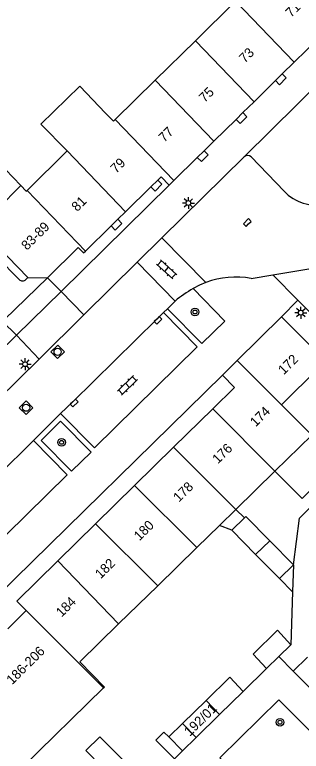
# Model space of a CAD drawing. Extents: x 128000 to 131008, y 398996 to 402500.
# Drawn here: x 129649.3 to 129679.1, y 399173.1 to 399249.9 of the extents above; entities that cross this region are included whole.
import ezdxf

# ---------------------------------------------------------------- set-up
doc = ezdxf.new("R2010")
doc.units = 0
for name, color, linetype in [('gg-afsc-erfafscheiding', 7, 'Continuous'), ('gg-anno-huisnummerreeks BGT', 7, 'Continuous'), ('gg-bbg-bijgebouw', 7, 'Continuous'), ('gg-bbg-gedigitaliseerde bebouwing', 7, 'Continuous'), ('gg-bbg-gedigitaliseerde bijgebouw', 7, 'Continuous'), ('gg-bbg-hoofdgebouw', 7, 'Continuous'), ('gg-bbg-luifel en loopbrug', 7, 'Continuous'), ('gg-bbg-onder overbouw', 7, 'Continuous'), ('gg-bbg-pand overbouw', 7, 'Continuous'), ('gg-bbg-tussenscheiding', 7, 'Continuous'), ('gg-knt-verharding', 7, 'Continuous'), ('gg-knt-verharding nz', 7, 'Continuous'), ('gt-grn-vlakafsluiter', 7, 'Continuous'), ('gt-grn-weggrens', 7, 'Continuous'), ('gt-symb-boom', 7, 'Continuous'), ('gt-symb-klinker verharding', 7, 'Continuous'), ('gt-symb-kolk', 7, 'Continuous'), ('gt-symb-lichtmast', 7, 'Continuous'), ('gt-symb-rioolschacht', 7, 'Continuous')]:
    doc.layers.add(name, color=color, linetype=linetype)

# ---------------------------------------------------------------- blocks, each defined once
blk = doc.blocks.new('gt0-LMAST')
at = {"layer": 'gt-symb-lichtmast'}
for p, q in [((-0.182, 0.173), (-0.447, 0.438)), ((-0.005, 0.246), (-0.005, 0.621)), ((0.172, 0.173), (0.437, 0.438)), ((-0.255, -0.004), (-0.63, -0.004)), ((-0.182, -0.181), (-0.447, -0.446)), ((-0.005, -0.254), (-0.005, -0.629)), ((0.437, -0.446), (0.172, -0.181)), ((0.245, -0.004), (0.62, -0.004))]:
    blk.add_line(p, q, dxfattribs=at)
blk.add_circle((-0.005, -0.004), 0.25, dxfattribs=at)
blk = doc.blocks.new('gt0-KOLK')
at = {"layer": 'gt-symb-kolk'}
blk.add_lwpolyline([(0, 0), (0.375, 0), (0.375, 0.4), (-0.375, 0.4), (-0.375, 0), (0, 0)], dxfattribs=at)
blk = doc.blocks.new('gt0-KL1')
at = {"layer": 'gt-symb-klinker verharding'}
for p, q in [((-1.15, 0.3), (1.15, 0.3)), ((-1, -0.3), (-1, 0.3)), ((-0.5, 0.3), (-0.5, 0.45)), ((0, -0.3), (0, 0.3)), ((0.5, 0.3), (0.5, 0.45)), ((1, -0.3), (1, 0.3)), ((-1.15, -0.3), (1.15, -0.3)), ((-0.5, -0.45), (-0.5, -0.3)), ((0.5, -0.45), (0.5, -0.3))]:
    blk.add_line(p, q, dxfattribs=at)
blk = doc.blocks.new('gt0-BOOM')
at = {"layer": 'gt-symb-boom'}
for radius in [0.4, 0.2]:
    blk.add_circle((0, 0), radius, dxfattribs=at)
blk = doc.blocks.new('gt0-RS')
at = {"layer": 'gt-symb-rioolschacht'}
blk.add_lwpolyline([(-0.5, -0.5), (0.5, -0.5), (0.5, 0.5), (-0.5, 0.5)], close=True, dxfattribs=at)
blk.add_circle((0, 0), 0.375, dxfattribs=at)

msp = doc.modelspace()

# ---------------------------------------------------------------- linework, layer by layer
at = {"layer": 'gg-afsc-erfafscheiding'}
for p, q in [((129649.934, 399232.054), (129637.014, 399245.276)), ((129678.192, 399189.721), (129678, 399184.21)), ((129675.48, 399181.72), (129673.06, 399179.34))]:
    msp.add_line(p, q, dxfattribs=at)
msp.add_lwpolyline([(129678.29, 399192.52), (129678.891, 399197.409), (129680.013, 399198.513), (129680.962, 399197.55)], dxfattribs=at)
at = {"layer": 'gg-bbg-bijgebouw'}
for p, q in [((129678, 399184.21), (129676.74, 399182.965)), ((129676.74, 399182.965), (129675.48, 399181.72)), ((129678.26, 399181.45), (129679.73, 399182.9)), ((129680.76, 399178.94), (129678.26, 399181.45)), ((129673.06, 399179.34), (129670.596, 399176.919)), ((129666.728, 399175.991), (129669.18, 399178.397)), ((129670.596, 399176.919), (129668.167, 399174.532)), ((129665.3, 399174.59), (129666.728, 399175.991)), ((129666.74, 399173.13), (129665.3, 399174.59)), ((129668.167, 399174.532), (129666.74, 399173.13))]:
    msp.add_line(p, q, dxfattribs=at)
for points in [[(129678, 399184.21), (129676.63, 399185.71), (129674.08, 399183.21), (129675.48, 399181.72)], [(129669.18, 399178.397), (129671.66, 399180.83), (129673.06, 399179.34)], [(129657.529, 399172.329), (129656.69, 399173.18), (129658.14, 399174.61), (129660.625, 399172.09)]]:
    msp.add_lwpolyline(points, dxfattribs=at)
at = {"layer": 'gg-bbg-gedigitaliseerde bebouwing'}
for p, q in [((129668.08, 399247.154), (129672.258, 399251.265)), ((129663.904, 399243.044), (129668.08, 399247.154)), ((129659.727, 399238.934), (129663.904, 399243.044)), ((129650.564, 399231.552), (129654.74, 399235.668)), ((129676.355, 399202.282), (129680.199, 399206.041)), ((129672.293, 399198.309), (129676.355, 399202.282)), ((129670.569, 399196.623), (129672.293, 399198.309)), ((129668.219, 399194.323), (129670.569, 399196.623)), ((129664.159, 399190.352), (129668.219, 399194.323)), ((129660.084, 399186.367), (129664.159, 399190.352))]:
    msp.add_line(p, q, dxfattribs=at)
for points in [[(129658.74, 399239.61), (129656.056, 399242.427), (129652.009, 399238.44), (129654.74, 399235.668)], [(129658.74, 399239.61), (129659.55, 399238.76), (129659.727, 399238.934)], [(129649.934, 399232.054), (129650.48, 399231.47), (129650.564, 399231.552)], [(129658.611, 399179.798), (129656.043, 399182.409), (129660.084, 399186.367)]]:
    msp.add_lwpolyline(points, dxfattribs=at)
at = {"layer": 'gg-bbg-gedigitaliseerde bijgebouw'}
for p, q in [((129671.85, 399196.14), (129673.184, 399197.42)), ((129674.343, 399193.612), (129671.85, 399196.14)), ((129675.81, 399195.04), (129678.29, 399192.52)), ((129676.83, 399191.09), (129674.343, 399193.612)), ((129678.29, 399192.52), (129676.83, 399191.09))]:
    msp.add_line(p, q, dxfattribs=at)
msp.add_lwpolyline([(129673.184, 399197.42), (129673.33, 399197.56), (129675.81, 399195.04)], dxfattribs=at)
at = {"layer": 'gg-bbg-hoofdgebouw'}
for p, q in [((129678.346, 399244.911), (129682.954, 399249.454)), ((129677.113, 399243.696), (129678.346, 399244.911)), ((129676.401, 399242.994), (129677.113, 399243.696)), ((129674.173, 399240.797), (129676.401, 399242.994)), ((129673.017, 399239.657), (129674.173, 399240.797)), ((129669.999, 399236.683), (129672.305, 399238.955)), ((129672.305, 399238.955), (129673.017, 399239.657)), ((129668.988, 399235.687), (129669.999, 399236.683)), ((129668.276, 399234.985), (129668.988, 399235.687)), ((129665.826, 399232.569), (129668.276, 399234.985)), ((129649.934, 399232.054), (129645.52, 399227.69)), ((129663.442, 399231.92), (129664.155, 399232.621)), ((129665.36, 399232.11), (129665.826, 399232.569)), ((129660.812, 399229.332), (129663.442, 399231.92)), ((129660.015, 399228.548), (129660.812, 399229.332)), ((129659.302, 399227.846), (129660.015, 399228.548)), ((129656.632, 399225.219), (129659.302, 399227.846)), ((129677.04, 399218.38), (129672.437, 399213.83)), ((129681.591, 399213.767), (129677.04, 399218.38)), ((129672.437, 399213.83), (129670.9, 399212.31)), ((129669.884, 399208.784), (129665.811, 399204.782)), ((129665.811, 399204.782), (129661.75, 399200.792)), ((129661.75, 399200.792), (129657.681, 399196.795)), ((129657.681, 399196.795), (129653.776, 399192.958)), ((129650.476, 399187.764), (129648.551, 399185.861)), ((129650.08, 399171.43), (129658.505, 399179.695)), ((129658.505, 399179.695), (129658.611, 399179.798))]:
    msp.add_line(p, q, dxfattribs=at)
for points in [[(129664.155, 399232.621), (129664.52, 399232.98), (129665.36, 399232.11)], [(129652.7, 399222.45), (129655.88, 399225.6), (129656.44, 399225.03), (129656.632, 399225.219)], [(129670.9, 399212.31), (129672.16, 399211.02), (129669.884, 399208.784)], [(129653.776, 399192.958), (129649.494, 399188.751), (129650.476, 399187.764)]]:
    msp.add_lwpolyline(points, dxfattribs=at)
at = {"layer": 'gg-bbg-luifel en loopbrug'}
for p, q in [((129672.293, 399198.309), (129673.184, 399197.42)), ((129671.85, 399196.14), (129670.569, 399196.623)), ((129678.29, 399192.52), (129678.192, 399189.721)), ((129676.83, 399191.09), (129678.192, 399189.721)), ((129665.898, 399172.304), (129666.74, 399173.13))]:
    msp.add_line(p, q, dxfattribs=at)
for points in [[(129676.401, 399242.994), (129676.822, 399242.566), (129677.534, 399243.268), (129677.113, 399243.696)], [(129672.305, 399238.955), (129672.726, 399238.528), (129673.438, 399239.23), (129673.017, 399239.657)], [(129668.276, 399234.985), (129668.698, 399234.557), (129669.41, 399235.259), (129668.988, 399235.687)], [(129663.442, 399231.92), (129663.875, 399231.481), (129664.587, 399232.183), (129664.155, 399232.621)], [(129659.302, 399227.846), (129659.726, 399227.416), (129660.439, 399228.118), (129660.015, 399228.548)], [(129676.355, 399202.282), (129679.177, 399199.447), (129683.081, 399203.333)], [(129665.3, 399174.59), (129664.804, 399175.093), (129663.965, 399174.265), (129665.898, 399172.304)]]:
    msp.add_lwpolyline(points, dxfattribs=at)
at = {"layer": 'gg-bbg-onder overbouw'}
for p, q in [((129645.52, 399227.69), (129650.66, 399222.48)), ((129650.66, 399222.48), (129652.7, 399222.45))]:
    msp.add_line(p, q, dxfattribs=at)
at = {"layer": 'gg-bbg-pand overbouw'}
msp.add_line((129648.222, 399218.097), (129652.7, 399222.45), dxfattribs=at)
at = {"layer": 'gg-bbg-tussenscheiding'}
for p, q in [((129678.346, 399244.911), (129672.258, 399251.265)), ((129674.173, 399240.797), (129668.08, 399247.154)), ((129669.999, 399236.683), (129663.904, 399243.044)), ((129665.826, 399232.569), (129659.727, 399238.934)), ((129660.812, 399229.332), (129654.74, 399235.668)), ((129656.632, 399225.219), (129650.564, 399231.552)), ((129672.437, 399213.83), (129677.041, 399209.21)), ((129681.591, 399213.767), (129677.041, 399209.21)), ((129677.041, 399209.21), (129680.199, 399206.041)), ((129669.884, 399208.784), (129676.355, 399202.282)), ((129665.811, 399204.782), (129672.293, 399198.309)), ((129661.75, 399200.792), (129668.219, 399194.323)), ((129664.159, 399190.352), (129657.681, 399196.795)), ((129674.343, 399193.612), (129675.81, 399195.04)), ((129660.084, 399186.367), (129653.776, 399192.958)), ((129650.476, 399187.764), (129658.505, 399179.695)), ((129670.596, 399176.919), (129669.18, 399178.397)), ((129668.167, 399174.532), (129666.728, 399175.991))]:
    msp.add_line(p, q, dxfattribs=at)
at = {"layer": 'gg-knt-verharding'}
for p, q in [((129673.16, 399235.06), (129664.581, 399226.59)), ((129673.879, 399235.04), (129677.298, 399231.463)), ((129665.36, 399232.11), (129654.102, 399221.029)), ((129644.95, 399227.128), (129649.74, 399222.27)), ((129664.581, 399226.59), (129662.028, 399224.069)), ((129664.581, 399226.59), (129669.164, 399221.966)), ((129662.028, 399224.069), (129656.466, 399218.569)), ((129665.975, 399220.018), (129662.028, 399224.069)), ((129676.143, 399222.755), (129682.127, 399223.739)), ((129650.45, 399222.27), (129650.66, 399222.48)), ((129673.877, 399222.382), (129676.143, 399222.755)), ((129671.13, 399217.917), (129667.832, 399221.314)), ((129654.102, 399221.029), (129649.45, 399216.45)), ((129665.604, 399219.622), (129665.975, 399220.018)), ((129664.764, 399218.822), (129665.164, 399219.198)), ((129665.604, 399219.622), (129665.164, 399219.198)), ((129656.466, 399218.569), (129651.823, 399213.978)), ((129649.45, 399216.45), (129628.704, 399196.031)), ((129651.823, 399213.978), (129617.483, 399180.02)), ((129670.9, 399212.31), (129639.87, 399181.82)), ((129651.22, 399205.488), (129654.031, 399208.293))]:
    msp.add_line(p, q, dxfattribs=at)
for points in [[(129699.367, 399236.144), (129686.997, 399248.739), (129673.16, 399235.06)], [(129669.164, 399221.966), (129668.488, 399221.66), (129667.832, 399221.314)], [(129665.164, 399219.198), (129668.73, 399215.58), (129671.13, 399217.917)], [(129654.031, 399208.293), (129657.58, 399204.727), (129668.243, 399215.258), (129664.764, 399218.822)], [(129655.18, 399202.28), (129652.018, 399205.501), (129654.051, 399207.506), (129657.232, 399204.26), (129655.18, 399202.28)], [(129640.638, 399195.078), (129644.162, 399191.535), (129654.724, 399201.921), (129651.22, 399205.488)], [(129683.643, 399171.515), (129677.509, 399165.462), (129670.605, 399172.42), (129676.739, 399178.473), (129683.643, 399171.515)]]:
    msp.add_lwpolyline(points, dxfattribs=at)
for centre, radius, start, end in [((129673.507, 399234.618), 0.562, 48.64622, 128.16708), ((129680.698, 399234.752), 4.731, 224.05412, 281.5757), ((129650.095, 399222.618), 0.497, 224.46263, 315.53737), ((129672.329, 399213.009), 9.5, 80.62462, 109.46383), ((129673.847, 399210.716), 12.186, 119.57975, 130.24261)]:
    msp.add_arc(centre, radius, start, end, dxfattribs=at)
at = {"layer": 'gg-knt-verharding nz'}
msp.add_line((129640.638, 399195.078), (129651.22, 399205.488), dxfattribs=at)
msp.add_lwpolyline([(129654.031, 399208.293), (129655.317, 399209.532), (129664.05, 399218.148), (129664.764, 399218.822)], dxfattribs=at)
at = {"layer": 'gt-grn-vlakafsluiter'}
for p, q in [((129652.7, 399222.45), (129654.102, 399221.029)), ((129648.02, 399217.9), (129649.45, 399216.45))]:
    msp.add_line(p, q, dxfattribs=at)
at = {"layer": 'gt-grn-weggrens'}
for p, q in [((129678.739, 399220.126), (129676.143, 399222.755)), ((129654.102, 399221.029), (129656.466, 399218.569)), ((129677.04, 399218.38), (129678.739, 399220.126)), ((129684.659, 399214.129), (129678.739, 399220.126)), ((129651.823, 399213.978), (129649.45, 399216.45)), ((129676.74, 399182.965), (129678.26, 399181.45))]:
    msp.add_line(p, q, dxfattribs=at)

# ---------------------------------------------------------------- block references
at = {"layer": 'gt-symb-boom'}
for p in [(129668.033, 399218.879), (129654.156, 399205.292), (129676.877, 399176.127)]:
    msp.add_blockref('gt0-BOOM', p, dxfattribs=at)
at = {"layer": 'gt-symb-klinker verharding'}
for p, rotation in [((129665.088, 399223.318), -42.16188122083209), ((129661.009, 399211.236), 44.43273358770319)]:
    msp.add_blockref('gt0-KL1', p, dxfattribs=dict(at, rotation=rotation))
at = {"layer": 'gt-symb-kolk'}
for p, rotation in [((129673.611, 399228.06), 44.594803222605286), ((129664.05, 399218.148), -135.40519677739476), ((129655.317, 399209.532), -136.05341047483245)]:
    msp.add_blockref('gt0-KOLK', p, dxfattribs=dict(at, rotation=rotation))
at = {"layer": 'gt-symb-lichtmast'}
for p in [(129667.353, 399230.241), (129679.043, 399218.811), (129650.363, 399213.439)]:
    msp.add_blockref('gt0-LMAST', p, dxfattribs=at)
at = {"layer": 'gt-symb-rioolschacht', "rotation": 44.635579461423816}
for p in [(129653.745, 399214.727), (129650.465, 399208.902)]:
    msp.add_blockref('gt0-RS', p, dxfattribs=at)

# ---------------------------------------------------------------- texts
at = {"layer": 'gg-anno-huisnummerreeks BGT'}
for s, rotation, p in [('71', 44.6, (129678.031, 399249.514)), ('73', 44.6, (129673.211, 399244.762)), ('75', 44.6, (129669.038, 399240.649)), ('77', 44.6, (129664.835, 399236.506)), ('79', 44.5, (129659.828, 399233.273)), ('81', 44.5, (129655.778, 399229.288)), ('83-89', 44.7, (129650.557, 399225.255)), ('172', 44.7, (129677.274, 399212.282)), ('174', 44.5, (129674.346, 399206.858)), ('176', 44.5, (129670.42, 399203.001)), ('178', 44.5, (129666.353, 399199.005)), ('180', 44.5, (129662.262, 399194.985)), ('182', 44.5, (129658.226, 399191.02)), ('184', 44.5, (129654.156, 399187.021)), ('186-206', 44.7, (129649.008, 399179.983)), ('192/01', 44.5, (129667.491, 399174.601))]:
    msp.add_text(s, height=1, rotation=rotation, dxfattribs=at).set_placement(p)

doc.saveas('drawing.dxf')
